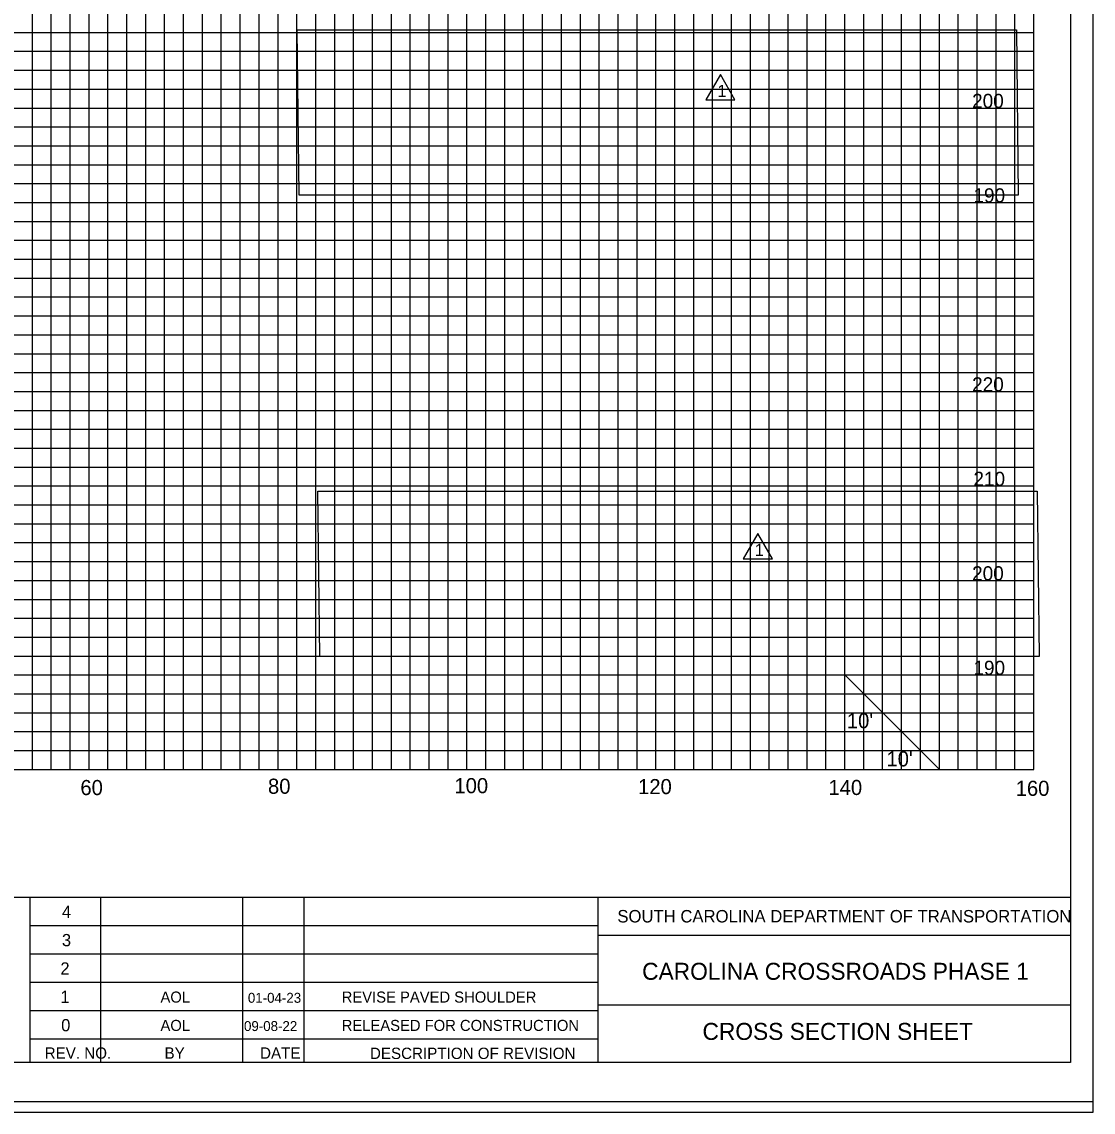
# Model space of a CAD drawing. Extents: x 967 to 1623, y 964 to 7064.
# Drawn here: x 1212.9 to 1326.3, y 5163.7 to 5279.1 of the extents above; entities that cross this region are included whole.
import ezdxf

# ---------------------------------------------------------------- set-up
doc = ezdxf.new("R2010")
doc.units = 0
for name, color, linetype in [('Default', 7, 'Continuous'), ('RD_SHT_Bndy', 7, 'Continuous'), ('RD_SHT_IplotShp', 7, 'Continuous'), ('RD_SHT_Misc1', 7, 'Continuous'), ('RD_SHT_MjGrid', 7, 'Continuous'), ('RD_SHT_MnGrid', 7, 'Continuous'), ('RD_SHT_TX', 7, 'Continuous'), ('RD_Sketch1', 7, 'Continuous')]:
    doc.layers.add(name, color=color, linetype=linetype)

msp = doc.modelspace()

# ---------------------------------------------------------------- linework, layer by layer
at = {"layer": 'RD_SHT_Bndy'}
for p, q in [((1323.89, 5378.46), (1323.89, 5168.98)), ((996.11, 5186.49), (1323.89, 5186.49)), ((1213.76, 5168.94), (1213.76, 5186.49)), ((1221.26, 5168.95), (1221.26, 5186.48)), ((1236.26, 5168.95), (1236.26, 5186.48)), ((1242.76, 5168.95), (1242.76, 5186.48)), ((1273.88, 5168.98), (1273.88, 5186.49)), ((1213.76, 5183.48), (1273.88, 5183.48)), ((1323.93, 5182.43), (1273.88, 5182.43)), ((1213.76, 5180.48), (1273.88, 5180.48)), ((1213.76, 5177.48), (1273.88, 5177.48)), ((1323.89, 5175.04), (1273.88, 5175.04)), ((1213.76, 5174.48), (1273.88, 5174.48)), ((1213.76, 5171.48), (1273.88, 5171.48)), ((1323.89, 5168.98), (996.11, 5168.98))]:
    msp.add_line(p, q, dxfattribs=at)
at = {"layer": 'RD_SHT_IplotShp'}
for points in [[(967.41, 5163.72), (1326.28, 5163.72), (1326.28, 5383.72), (967.41, 5383.72)], [(988.52, 5164.84), (1326.28, 5164.84), (1326.28, 5382.6), (988.52, 5382.6)]]:
    msp.add_lwpolyline(points, close=True, dxfattribs=at)
at = {"layer": 'RD_SHT_MjGrid'}
for p, q in [((1220, 5200), (1220, 5370)), ((1230, 5200), (1230, 5370)), ((1240, 5200), (1240, 5370)), ((1250, 5200), (1250, 5370)), ((1260, 5200), (1260, 5370)), ((1270, 5200), (1270, 5370)), ((1280, 5200), (1280, 5370)), ((1290, 5200), (1290, 5370)), ((1300, 5200), (1300, 5370)), ((1310, 5200), (1310, 5370)), ((1320, 5200), (1320, 5370)), ((1000, 5270), (1320, 5270)), ((1000, 5260), (1320, 5260)), ((1000, 5250), (1320, 5250)), ((1000, 5240), (1320, 5240)), ((1000, 5230), (1320, 5230)), ((1000, 5220), (1320, 5220)), ((1000, 5210), (1320, 5210)), ((1000, 5200), (1320, 5200))]:
    msp.add_line(p, q, dxfattribs=at)
at = {"layer": 'RD_SHT_MnGrid'}
for p, q in [((1214, 5200), (1214, 5370)), ((1216, 5200), (1216, 5370)), ((1218, 5200), (1218, 5370)), ((1222, 5200), (1222, 5370)), ((1224, 5200), (1224, 5370)), ((1226, 5200), (1226, 5370)), ((1228, 5200), (1228, 5370)), ((1232, 5200), (1232, 5370)), ((1234, 5200), (1234, 5370)), ((1236, 5200), (1236, 5370)), ((1238, 5200), (1238, 5370)), ((1242, 5200), (1242, 5370)), ((1244, 5200), (1244, 5370)), ((1246, 5200), (1246, 5370)), ((1248, 5200), (1248, 5370)), ((1252, 5200), (1252, 5370)), ((1254, 5200), (1254, 5370)), ((1256, 5200), (1256, 5370)), ((1258, 5200), (1258, 5370)), ((1262, 5200), (1262, 5370)), ((1264, 5200), (1264, 5370)), ((1266, 5200), (1266, 5370)), ((1268, 5200), (1268, 5370)), ((1272, 5200), (1272, 5370)), ((1274, 5200), (1274, 5370)), ((1276, 5200), (1276, 5370)), ((1278, 5200), (1278, 5370)), ((1282, 5200), (1282, 5370)), ((1284, 5200), (1284, 5370)), ((1286, 5200), (1286, 5370)), ((1288, 5200), (1288, 5370)), ((1292, 5200), (1292, 5370)), ((1294, 5200), (1294, 5370)), ((1296, 5200), (1296, 5370)), ((1298, 5200), (1298, 5370)), ((1302, 5200), (1302, 5370)), ((1304, 5200), (1304, 5370)), ((1306, 5200), (1306, 5370)), ((1308, 5200), (1308, 5370)), ((1312, 5200), (1312, 5370)), ((1314, 5200), (1314, 5370)), ((1316, 5200), (1316, 5370)), ((1318, 5200), (1318, 5370)), ((1000, 5278), (1320, 5278)), ((1000, 5276), (1320, 5276)), ((1000, 5274), (1320, 5274)), ((1000, 5272), (1320, 5272)), ((1000, 5268), (1320, 5268)), ((1000, 5266), (1320, 5266)), ((1000, 5264), (1320, 5264)), ((1000, 5262), (1320, 5262)), ((1000, 5258), (1320, 5258)), ((1000, 5256), (1320, 5256)), ((1000, 5254), (1320, 5254)), ((1000, 5252), (1320, 5252)), ((1000, 5248), (1320, 5248)), ((1000, 5246), (1320, 5246)), ((1000, 5244), (1320, 5244)), ((1000, 5242), (1320, 5242)), ((1000, 5238), (1320, 5238)), ((1000, 5236), (1320, 5236)), ((1000, 5234), (1320, 5234)), ((1000, 5232), (1320, 5232)), ((1000, 5228), (1320, 5228)), ((1000, 5226), (1320, 5226)), ((1000, 5224), (1320, 5224)), ((1000, 5222), (1320, 5222)), ((1000, 5218), (1320, 5218)), ((1000, 5216), (1320, 5216)), ((1000, 5214), (1320, 5214)), ((1000, 5212), (1320, 5212)), ((1000, 5208), (1320, 5208)), ((1000, 5206), (1320, 5206)), ((1000, 5204), (1320, 5204)), ((1000, 5202), (1320, 5202))]:
    msp.add_line(p, q, dxfattribs=at)
at = {"layer": 'RD_SHT_TX'}
for p, q in [((1242.23, 5260.76), (1242.02, 5278.27)), ((1242.02, 5278.27), (1318.15, 5278.27)), ((1318.15, 5278.27), (1318.36, 5260.76)), ((1318.36, 5260.76), (1242.23, 5260.76)), ((1244.44, 5211.94), (1244.23, 5229.45)), ((1244.23, 5229.45), (1320.36, 5229.45)), ((1320.36, 5229.45), (1320.57, 5211.94)), ((1320.57, 5211.94), (1244.44, 5211.94)), ((1300, 5210), (1310, 5200))]:
    msp.add_line(p, q, dxfattribs=at)
for points in [[(1288.37, 5270.87), (1286.83, 5273.55), (1285.28, 5270.87)], [(1292.34, 5222.3), (1290.79, 5224.98), (1289.24, 5222.3)]]:
    msp.add_lwpolyline(points, close=True, dxfattribs=at)
at = {"layer": 'RD_Sketch1'}
msp.add_lwpolyline([(967.41, 5163.72), (1326.28, 5163.72), (1326.28, 5383.72), (967.41, 5383.72)], close=True, dxfattribs=at)

# ---------------------------------------------------------------- texts
at = {"layer": 'Default'}
for s, p in [('200', (1313.47, 5270)), ('190', (1313.61, 5260)), ('220', (1313.47, 5240)), ('210', (1313.61, 5230)), ('200', (1313.47, 5220)), ('190', (1313.61, 5210))]:
    msp.add_text(s, height=1.5, dxfattribs=at).set_placement(p)
at = {"layer": 'RD_SHT_Misc1'}
for s, height, p in [('AOL', 1.17, (1227.56, 5175.32)), ('01-04-23', 1.053, (1236.81, 5175.3)), ('REVISE PAVED SHOULDER', 1.17, (1246.74, 5175.32)), ('AOL', 1.17, (1227.56, 5172.32)), ('09-08-22', 1.053, (1236.4, 5172.31)), ('RELEASED FOR CONSTRUCTION', 1.17, (1246.74, 5172.32))]:
    msp.add_text(s, height=height, dxfattribs=at).set_placement(p)
at = {"layer": 'RD_SHT_TX'}
for s, height, p in [('1', 1.3, (1286.51, 5271.15)), ('1', 1.3, (1290.47, 5222.58)), ("10'", 1.6, (1300.21, 5204.36)), ("10'", 1.6, (1304.4, 5200.32)), ('80', 1.6, (1238.94, 5197.42)), ('100', 1.6, (1258.67, 5197.48)), ('120', 1.6, (1278.11, 5197.38)), ('60', 1.6, (1219.08, 5197.28)), ('140', 1.6, (1298.26, 5197.29)), ('160', 1.6, (1318.08, 5197.2)), ('4', 1.3, (1217.13, 5184.28)), ('SOUTH CAROLINA DEPARTMENT OF TRANSPORTATION', 1.32, (1275.92, 5183.8)), ('3', 1.3, (1217.13, 5181.28)), ('2', 1.3, (1216.97, 5178.28)), ('1', 1.3, (1216.97, 5175.28)), ('0', 1.3, (1217.05, 5172.28)), ('REV. NO.', 1.2, (1215.3, 5169.38)), ('BY', 1.2, (1227.99, 5169.38)), ('DATE', 1.2, (1238.1, 5169.38)), ('DESCRIPTION OF REVISION', 1.2, (1249.73, 5169.35))]:
    msp.add_text(s, height=height, dxfattribs=at).set_placement(p)
for s, p in [('CAROLINA CROSSROADS PHASE 1', (1278.54, 5177.73)), ('CROSS SECTION SHEET', (1284.93, 5171.37))]:
    msp.add_text(s, height=1.8, rotation=0, dxfattribs=at).set_placement(p)

doc.saveas('drawing.dxf')
